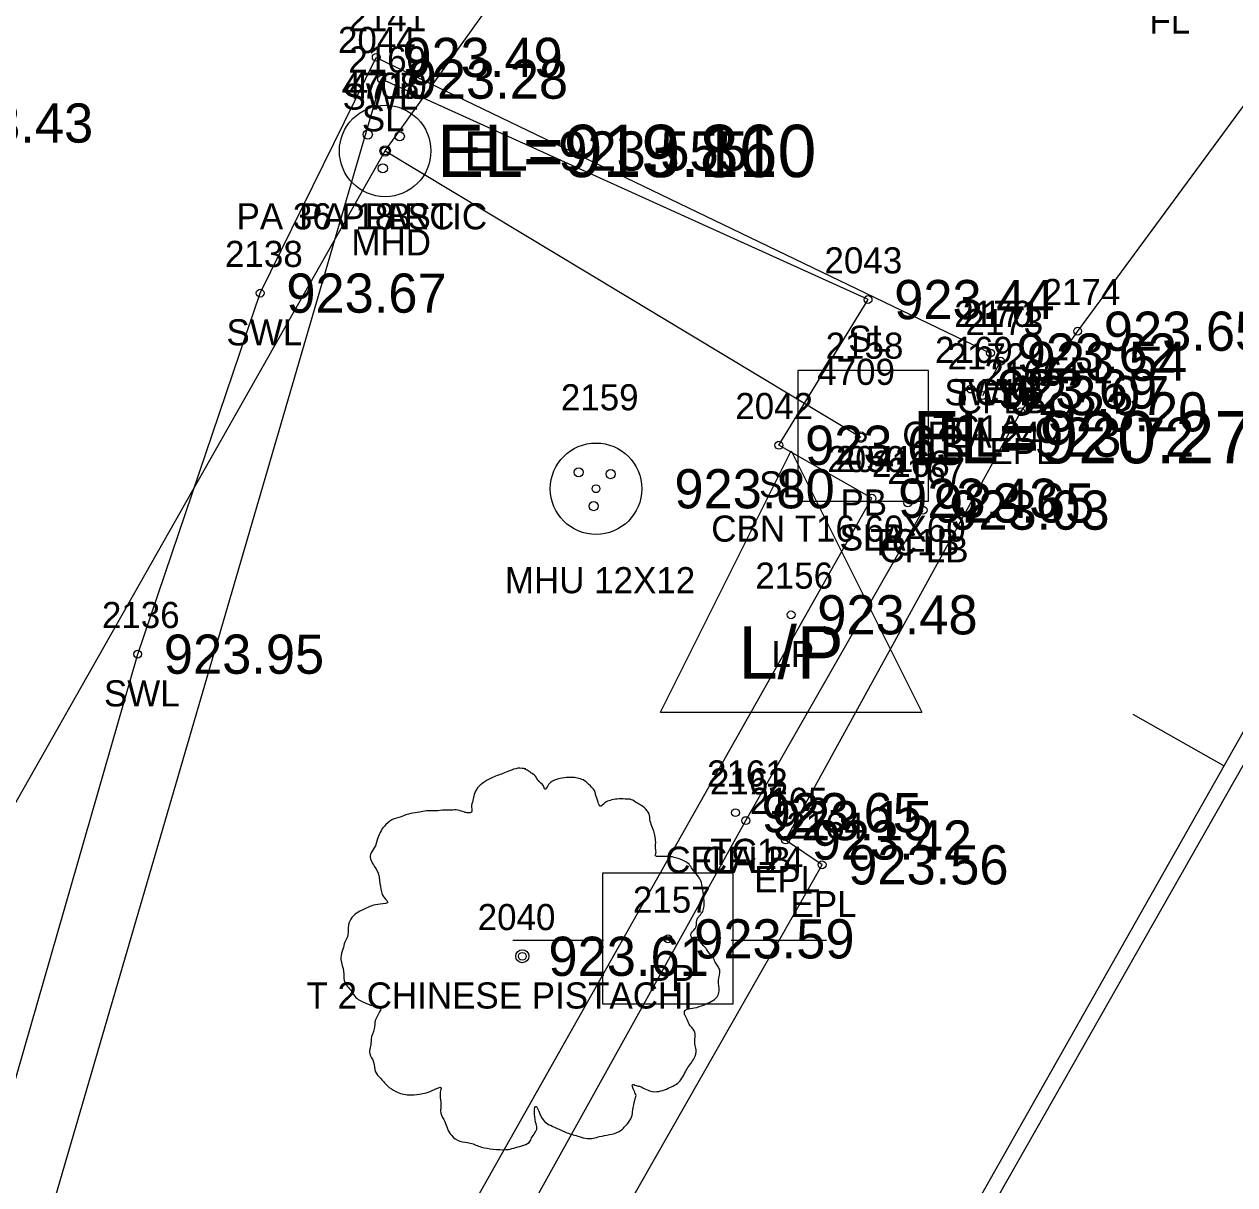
# Model space of a CAD drawing. Extents: x 1575382 to 1578175, y 1099175 to 1101955.
# Drawn here: x 1576824.84 to 1576871.17, y 1100359.28 to 1100403.7 of the extents above; entities that cross this region are included whole.
import ezdxf

# ---------------------------------------------------------------- set-up
doc = ezdxf.new("R2010")
doc.units = 0
for name, color, linetype in [('RD_EX_Conc', 7, 'Continuous'), ('RD_EX_Conc_txCode', 7, 'Continuous'), ('RD_EX_DR_Inlet', 7, 'Continuous'), ('RD_EX_DR_Inlet_txCode', 7, 'Continuous'), ('RD_EX_DR_Pipe', 7, 'Continuous'), ('RD_EX_DR_Pipe_txCode', 7, 'Continuous'), ('RD_EX_Fence_Other_txCode', 7, 'Continuous'), ('RD_EX_Road', 7, 'Continuous'), ('RD_EX_Road_txCode', 7, 'Continuous'), ('RD_EX_TX_Conc_ELEV', 7, 'Continuous'), ('RD_EX_TX_DR_Inlet_ELEV', 7, 'Continuous'), ('RD_EX_TX_Road_ELEV', 7, 'Continuous'), ('RD_EX_TX_UT_ELEV', 7, 'Continuous'), ('RD_EX_TX_VEG_ELEV', 7, 'Continuous'), ('RD_EX_UT', 7, 'Continuous'), ('RD_EX_UT_txCode', 7, 'Continuous'), ('RD_EX_VEG', 7, 'Continuous'), ('RD_EX_VEG_txCode', 7, 'Continuous'), ('RD_HC_Cl', 7, 'Continuous'), ('RD_HC_Data_Tic', 7, 'Continuous'), ('RD_HC_Survey_ELEV', 7, 'Continuous'), ('RD_SMD_Locator', 7, 'Continuous'), ('RD_TX_Pipe_ElevEX', 7, 'Continuous')]:
    doc.layers.add(name, color=color, linetype=linetype)

msp = doc.modelspace()

# ---------------------------------------------------------------- linework, layer by layer
at = {"layer": 'RD_EX_Conc'}
msp.add_line((1576861.526, 1100389.485), (1576862.209, 1100390.799), dxfattribs=at)
for points in [[(1576592.247, 1099913.589), (1576580.198, 1099912.487), (1576604.174, 1099954.859), (1576628.847, 1099997.887), (1576628.847, 1099997.887), (1576652.81, 1100040.468), (1576678.277, 1100085.173), (1576702.194, 1100127.32), (1576727.433, 1100172.039), (1576752.103, 1100215.386), (1576776.492, 1100258.763), (1576787.999, 1100277.344), (1576801.961, 1100301.42), (1576820.181, 1100348.297), (1576829.188, 1100379.588), (1576833.875, 1100393.406), (1576838.317, 1100402.428), (1576861.822, 1100391.113)], [(1576569.868, 1099888.686), (1576574.844, 1099890.862), (1576574.844, 1099890.862), (1576579.65, 1099894.152), (1576584.72, 1099899.292), (1576592.679, 1099913.301), (1576613.452, 1099949.723), (1576638.024, 1099992.781), (1576638.024, 1099992.781), (1576662.599, 1100036.053), (1576687.141, 1100079.444), (1576711.907, 1100122.93), (1576736.416, 1100166.347), (1576761.24, 1100209.96), (1576785.667, 1100253.173), (1576809.571, 1100296.248), (1576834.314, 1100340.558), (1576852.459, 1100373.219), (1576852.459, 1100373.219), (1576859.244, 1100385.101)]]:
    msp.add_lwpolyline(points, dxfattribs=at)
at = {"layer": 'RD_EX_DR_Inlet'}
msp.add_line((1576859.451, 1100385.439), (1576859.451, 1100390.439), dxfattribs=at)
msp.add_lwpolyline([(1576859.451, 1100385.439), (1576859.451, 1100390.439), (1576854.451, 1100390.439), (1576854.451, 1100385.439)], close=True, dxfattribs=at)
for centre, radius in [((1576838.657, 1100398.846), 1.75), ((1576837.992, 1100399.476), 0.175), ((1576839.216, 1100399.406), 0.175), ((1576838.569, 1100398.181), 0.175), ((1576846.726, 1100385.919), 1.75), ((1576846.062, 1100386.549), 0.175), ((1576847.286, 1100386.479), 0.175), ((1576846.639, 1100385.254), 0.175)]:
    msp.add_circle(centre, radius, dxfattribs=at)
at = {"layer": 'RD_EX_DR_Pipe'}
for q in [(1576857.505, 1100425.171), (1576856.86, 1100387.894)]:
    msp.add_line((1576838.657, 1100398.846), q, dxfattribs=at)
msp.add_lwpolyline([(1576543.845, 1100297.722), (1576781.226, 1100297.546), (1576781.226, 1100297.546), (1576838.657, 1100398.846)], dxfattribs=at)
at = {"layer": 'RD_EX_Road'}
msp.add_lwpolyline([(1576574.844, 1099890.862), (1576581.171, 1099887.16), (1576595.394, 1099911.974), (1576615.874, 1099948.174), (1576640.557, 1099991.404), (1576640.557, 1099991.404), (1576664.878, 1100034.189), (1576689.843, 1100078.058), (1576714.218, 1100121.186), (1576739.079, 1100164.658), (1576764.147, 1100209.109), (1576788.309, 1100251.8), (1576812.145, 1100294.456), (1576837.057, 1100339.374), (1576855.378, 1100371.527), (1576853.98, 1100372.475), (1576862.984, 1100388.862), (1576865.16, 1100391.948), (1576873.145, 1100402.798), (1576877.449, 1100410.316)], dxfattribs=at)
at = {"layer": 'RD_EX_UT'}
for p, q in [((1576849.193, 1100377.371), (1576854.193, 1100387.371)), ((1576854.193, 1100387.371), (1576859.193, 1100377.371)), ((1576849.193, 1100377.371), (1576859.193, 1100377.371)), ((1576851.974, 1100371.202), (1576846.974, 1100371.202)), ((1576846.974, 1100371.202), (1576846.974, 1100366.202)), ((1576851.974, 1100366.202), (1576851.974, 1100371.202)), ((1576843.543, 1100368.64), (1576847.012, 1100368.64)), ((1576851.902, 1100368.64), (1576855.543, 1100368.64)), ((1576846.974, 1100366.202), (1576851.974, 1100366.202))]:
    msp.add_line(p, q, dxfattribs=at)
msp.add_lwpolyline([(1576723.525, 1100115.704), (1576774.135, 1100203.854), (1576809.307, 1100265.953), (1576936.551, 1100489.795)], dxfattribs=at)
at = {"layer": 'RD_EX_VEG'}
msp.add_lwpolyline([(1576857.287, 1100385.555), (1576853.725, 1100387.584), (1576857.137, 1100393.159), (1576838.521, 1100401.595), (1576823.142, 1100348.953), (1576803.691, 1100301.627), (1576767.36, 1100240.355), (1576582.077, 1099913.71), (1576591.587, 1099914.9), (1576857.287, 1100385.555)], dxfattribs=at)
for centre, radius in [((1576843.906, 1100368.026), 0.25), ((1576843.894, 1100368.008), 0.0001)]:
    msp.add_circle(centre, radius, dxfattribs=at)
for points in [[(1576844.038, 1100375.194), (1576843.738, 1100375.219), (1576843.414, 1100375.119), (1576843.164, 1100375.019), (1576842.939, 1100374.944), (1576842.714, 1100374.844), (1576842.414, 1100374.669), (1576842.189, 1100374.469), (1576842.064, 1100374.219), (1576842.014, 1100373.994), (1576841.964, 1100373.719), (1576841.964, 1100373.544), (1576841.839, 1100373.519), (1576841.689, 1100373.544), (1576841.439, 1100373.619), (1576841.19, 1100373.619), (1576840.94, 1100373.619), (1576840.59, 1100373.594), (1576840.24, 1100373.594), (1576839.965, 1100373.544), (1576839.64, 1100373.494), (1576839.265, 1100373.369), (1576838.916, 1100373.244), (1576838.616, 1100372.995), (1576838.366, 1100372.52), (1576838.241, 1100372.17), (1576838.091, 1100371.92), (1576838.241, 1100371.47), (1576838.416, 1100371.12), (1576838.441, 1100370.92), (1576838.516, 1100370.496), (1576838.616, 1100370.271), (1576838.741, 1100370.071), (1576838.666, 1100370.046), (1576838.291, 1100369.996), (1576837.991, 1100369.896), (1576837.566, 1100369.671), (1576837.341, 1100369.446), (1576837.241, 1100369.121), (1576837.216, 1100368.771), (1576837.116, 1100368.572), (1576837.041, 1100368.297), (1576837.016, 1100368.222), (1576836.966, 1100367.897), (1576837.066, 1100367.447), (1576837.091, 1100367.097), (1576837.216, 1100366.872), (1576837.366, 1100366.697), (1576837.541, 1100366.447), (1576837.941, 1100366.223), (1576838.266, 1100366.123), (1576838.466, 1100366.098), (1576838.291, 1100365.598), (1576838.241, 1100365.248), (1576838.116, 1100364.848), (1576838.116, 1100364.773), (1576838.066, 1100364.298), (1576838.216, 1100363.973), (1576838.291, 1100363.599), (1576838.466, 1100363.374), (1576838.741, 1100363.074), (1576839.065, 1100362.849), (1576839.565, 1100362.724), (1576839.965, 1100362.749), (1576840.54, 1100362.924), (1576840.79, 1100362.999), (1576840.765, 1100362.824), (1576840.79, 1100362.449), (1576840.79, 1100362.024), (1576840.94, 1100361.7), (1576841.04, 1100361.425), (1576841.19, 1100361.175), (1576841.514, 1100360.95), (1576841.914, 1100360.875), (1576842.339, 1100360.725), (1576842.789, 1100360.65), (1576843.289, 1100360.625), (1576843.888, 1100360.775), (1576844.163, 1100360.9), (1576844.263, 1100361.075), (1576844.463, 1100361.45), (1576844.413, 1100361.675), (1576844.438, 1100362.274), (1576844.538, 1100362.099), (1576844.713, 1100361.749), (1576845.213, 1100361.45), (1576845.613, 1100361.275), (1576846.087, 1100361.125), (1576846.387, 1100361.05), (1576846.862, 1100361.125), (1576847.237, 1100361.2), (1576847.612, 1100361.325), (1576847.912, 1100361.6), (1576848.087, 1100361.874), (1576848.137, 1100362.149), (1576848.211, 1100362.524), (1576848.261, 1100362.699)], [(1576848.261, 1100362.699), (1576848.187, 1100362.874), (1576848.137, 1100363.124), (1576848.211, 1100363.099), (1576848.386, 1100363.049), (1576848.661, 1100362.924), (1576848.886, 1100362.849), (1576849.211, 1100362.874), (1576849.486, 1100362.974), (1576849.936, 1100363.249), (1576850.211, 1100363.724), (1576850.485, 1100364.123), (1576850.56, 1100364.448), (1576850.51, 1100364.673), (1576850.485, 1100365.173), (1576850.286, 1100365.423), (1576850.236, 1100365.548), (1576850.136, 1100365.948), (1576850.211, 1100365.998), (1576850.485, 1100366.048), (1576850.86, 1100366.173), (1576851.135, 1100366.297), (1576851.36, 1100366.472), (1576851.435, 1100366.697), (1576851.41, 1100367.097), (1576851.46, 1100367.497), (1576851.385, 1100367.647), (1576851.285, 1100367.797), (1576851.21, 1100367.997), (1576851.06, 1100368.147), (1576850.96, 1100368.297), (1576850.86, 1100368.397), (1576850.735, 1100368.547), (1576850.56, 1100368.671), (1576850.411, 1100368.721), (1576850.361, 1100368.871), (1576850.51, 1100369.071), (1576850.56, 1100369.171), (1576850.585, 1100369.396), (1576850.81, 1100369.746), (1576850.86, 1100370.146), (1576850.81, 1100370.571), (1576850.76, 1100370.846), (1576850.61, 1100371.12), (1576850.411, 1100371.37), (1576850.286, 1100371.545), (1576850.111, 1100371.67), (1576849.786, 1100371.795), (1576849.536, 1100371.845), (1576849.186, 1100371.845), (1576848.986, 1100371.895), (1576849.011, 1100371.945), (1576849.011, 1100372.095), (1576849.011, 1100372.37), (1576848.936, 1100372.82), (1576848.786, 1100373.319), (1576848.786, 1100373.344), (1576848.686, 1100373.594), (1576848.461, 1100373.794), (1576848.286, 1100373.894), (1576848.087, 1100374.019), (1576847.837, 1100374.044), (1576847.537, 1100374.044), (1576847.262, 1100373.994), (1576847.062, 1100373.894), (1576846.887, 1100373.769), (1576846.812, 1100373.919), (1576846.712, 1100374.219), (1576846.662, 1100374.369), (1576846.512, 1100374.544), (1576846.287, 1100374.744), (1576845.837, 1100374.869), (1576845.213, 1100374.794), (1576844.913, 1100374.594), (1576844.763, 1100374.419), (1576844.713, 1100374.544), (1576844.513, 1100374.744), (1576844.413, 1100374.919), (1576844.238, 1100375.044), (1576844.088, 1100375.144), (1576843.988, 1100375.194)]]:
    msp.add_spline(points, degree=3, dxfattribs=at)
at = {"layer": 'RD_HC_Cl'}
msp.add_line((1576639.689, 1099966.694), (1576888.29, 1100406.318), dxfattribs=at)
at = {"layer": 'RD_HC_Data_Tic'}
msp.add_line((1576870.758, 1100375.315), (1576867.276, 1100377.283), dxfattribs=at)
at = {"layer": 'RD_SMD_Locator'}
for centre, radius in [((1576838.317, 1100402.428), 0.15), ((1576838.521, 1100401.595), 0.15), ((1576838.657, 1100398.846), 0.2), ((1576838.657, 1100398.846), 0.2), ((1576838.657, 1100398.846), 0.2), ((1576838.657, 1100398.846), 0.15), ((1576833.875, 1100393.406), 0.15), ((1576857.137, 1100393.159), 0.15), ((1576865.16, 1100391.948), 0.15), ((1576861.822, 1100391.113), 0.15), ((1576861.822, 1100391.113), 0.15), ((1576862.209, 1100390.799), 0.15), ((1576861.069, 1100389.734), 0.15), ((1576861.526, 1100389.485), 0.15), ((1576862.984, 1100388.862), 0.15), ((1576853.725, 1100387.584), 0.15), ((1576856.86, 1100387.894), 0.2), ((1576856.86, 1100387.894), 0.15), ((1576846.726, 1100385.919), 0.15), ((1576857.287, 1100385.555), 0.15), ((1576857.287, 1100385.555), 0.15), ((1576858.657, 1100385.374), 0.15), ((1576859.244, 1100385.101), 0.15), ((1576854.193, 1100381.095), 0.15), ((1576829.188, 1100379.588), 0.15), ((1576852.062, 1100373.523), 0.15), ((1576852.459, 1100373.219), 0.15), ((1576852.459, 1100373.219), 0.15), ((1576853.98, 1100372.475), 0.15), ((1576855.378, 1100371.527), 0.15), ((1576849.483, 1100368.693), 0.15), ((1576843.906, 1100368.026), 0.15)]:
    msp.add_circle(centre, radius, dxfattribs=at)

# ---------------------------------------------------------------- texts
at = {"layer": 'RD_EX_Conc_txCode'}
for s, p in [('2141', (1576837.254, 1100403.428)), ('SWL', (1576837.025, 1100400.428)), ('2138', (1576832.528, 1100394.406)), ('2170', (1576860.436, 1100392.113)), ('2171', (1576860.759, 1100392.113)), ('SWL', (1576832.583, 1100391.406)), ('2173', (1576860.863, 1100391.799)), ('2169', (1576859.699, 1100390.734)), ('2172', (1576860.179, 1100390.485)), ('SWLB', (1576860.058, 1100389.113)), ('TC1B', (1576860.389, 1100389.113)), ('CFLB', (1576860.532, 1100388.799)), ('TC1A', (1576859.62, 1100387.734)), ('CFLA 24', (1576858.447, 1100387.485)), ('2168', (1576857.287, 1100386.374)), ('2167', (1576857.874, 1100386.101)), ('TC1B', (1576857.224, 1100383.374)), ('CFLB', (1576857.566, 1100383.101)), ('2136', (1576827.818, 1100380.588)), ('SWL', (1576827.896, 1100377.588)), ('2161', (1576850.975, 1100374.523)), ('2162', (1576851.088, 1100374.219)), ('2163', (1576851.088, 1100374.219)), ('TC1', (1576851.101, 1100371.523)), ('CFLA 24', (1576849.38, 1100371.219)), ('CFLB', (1576850.781, 1100371.219))]:
    msp.add_text(s, height=1, dxfattribs=at).set_placement(p)
at = {"layer": 'RD_EX_DR_Inlet_txCode'}
for s, p in [('2160', (1576837.247, 1100401.846)), ('MHD', (1576837.365, 1100394.846)), ('2158', (1576855.514, 1100390.894)), ('CBN T16 60X60', (1576851.136, 1100383.894))]:
    msp.add_text(s, height=1, dxfattribs=at).set_placement(p)
at = {"layer": 'RD_EX_DR_Pipe_txCode'}
for s, p in [('4707', (1576836.987, 1100400.846)), ('4708', (1576836.987, 1100400.846)), ('4710', (1576837.271, 1100400.846)), ('PA 36 PLASTIC', (1576832.971, 1100395.846)), ('PA 18 RC', (1576835.365, 1100395.846)), ('PB', (1576837.877, 1100395.846)), ('4709', (1576855.191, 1100389.894)), ('PB', (1576856.081, 1100384.894))]:
    msp.add_text(s, height=1, dxfattribs=at).set_placement(p)
at = {"layer": 'RD_EX_Fence_Other_txCode'}
msp.add_text('FL', height=1, dxfattribs=at).set_placement((1576867.902, 1100403.335))
at = {"layer": 'RD_EX_Road_txCode'}
for s, p in [('2174', (1576863.814, 1100392.948)), ('2166', (1576861.591, 1100389.862)), ('EPL', (1576863.956, 1100389.948)), ('EPL', (1576861.78, 1100386.862)), ('2165', (1576852.61, 1100373.475)), ('2164', (1576854.008, 1100372.527)), ('EPL', (1576852.775, 1100370.475)), ('EPL', (1576854.173, 1100369.527))]:
    msp.add_text(s, height=1, dxfattribs=at).set_placement(p)
at = {"layer": 'RD_EX_TX_Conc_ELEV'}
for s, p in [('923.49', (1576839.317, 1100401.678)), ('923.43', (1576821.349, 1100399.165)), ('923.67', (1576834.875, 1100392.656)), ('923.62', (1576862.822, 1100390.363)), ('923.62', (1576862.822, 1100390.363)), ('923.54', (1576863.209, 1100390.049)), ('923.69', (1576862.069, 1100388.984)), ('923.07', (1576862.526, 1100388.735)), ('923.65', (1576859.657, 1100384.624)), ('923.03', (1576860.244, 1100384.351)), ('923.95', (1576830.188, 1100378.838)), ('923.65', (1576853.062, 1100372.773)), ('923.15', (1576853.459, 1100372.469)), ('923.15', (1576853.459, 1100372.469))]:
    msp.add_text(s, height=1.5, dxfattribs=at).set_placement(p)
at = {"layer": 'RD_EX_TX_DR_Inlet_ELEV'}
for s, p in [('EL=923.555', (1576841.657, 1100398.096)), ('EL=923.72', (1576859.86, 1100387.144))]:
    msp.add_text(s, height=1.5, dxfattribs=at).set_placement(p)
at = {"layer": 'RD_EX_TX_Road_ELEV'}
for s, p in [('923.65', (1576866.16, 1100391.198)), ('923.20', (1576863.984, 1100388.112)), ('923.42', (1576854.98, 1100371.725)), ('923.56', (1576856.378, 1100370.777))]:
    msp.add_text(s, height=1.5, dxfattribs=at).set_placement(p)
at = {"layer": 'RD_EX_TX_UT_ELEV'}
for s, p in [('923.80', (1576849.726, 1100385.169)), ('923.48', (1576855.193, 1100380.345))]:
    msp.add_text(s, height=1.5, dxfattribs=at).set_placement(p)
at = {"layer": 'RD_EX_TX_VEG_ELEV'}
for s, p in [('923.28', (1576839.521, 1100400.845)), ('923.44', (1576858.137, 1100392.409)), ('923.63', (1576854.725, 1100386.834)), ('923.43', (1576858.287, 1100384.805)), ('923.43', (1576858.287, 1100384.805)), ('923.61', (1576844.906, 1100367.276))]:
    msp.add_text(s, height=1.5, dxfattribs=at).set_placement(p)
at = {"layer": 'RD_EX_UT'}
msp.add_text('L/P', height=2, dxfattribs=at).set_placement((1576852.184, 1100378.652))
at = {"layer": 'RD_EX_UT_txCode'}
for s, p in [('2159', (1576845.38, 1100388.919)), ('2156', (1576852.823, 1100382.095)), ('MHU 12X12', (1576843.238, 1100381.919)), ('LP', (1576853.437, 1100379.095)), ('2157', (1576848.137, 1100369.693)), ('PP', (1576848.703, 1100366.693))]:
    msp.add_text(s, height=1, dxfattribs=at).set_placement(p)
at = {"layer": 'RD_EX_VEG_txCode'}
for s, p in [('2044', (1576836.852, 1100402.595)), ('SL', (1576837.765, 1100399.595)), ('2043', (1576855.468, 1100394.159)), ('SL', (1576856.381, 1100391.159)), ('2042', (1576852.056, 1100388.584)), ('2050', (1576855.579, 1100386.555)), ('2041', (1576855.902, 1100386.555)), ('SL', (1576852.969, 1100385.584)), ('SLA', (1576856.043, 1100383.555)), ('SLB', (1576856.059, 1100383.555)), ('2040', (1576842.198, 1100369.026)), ('T 2 CHINESE PISTACHI', (1576835.647, 1100366.026))]:
    msp.add_text(s, height=1, dxfattribs=at).set_placement(p)
at = {"layer": 'RD_HC_Survey_ELEV'}
msp.add_text('923.59', height=1.5, dxfattribs=at).set_placement((1576850.483, 1100367.943))
at = {"layer": 'RD_TX_Pipe_ElevEX'}
for s, p in [('EL=913.160', (1576840.657, 1100397.846)), ('EL=919.810', (1576840.657, 1100397.846)), ('EL=913.160', (1576840.657, 1100397.846)), ('EL=920.270', (1576858.86, 1100386.894))]:
    msp.add_text(s, height=2, dxfattribs=at).set_placement(p)

doc.saveas('drawing.dxf')
